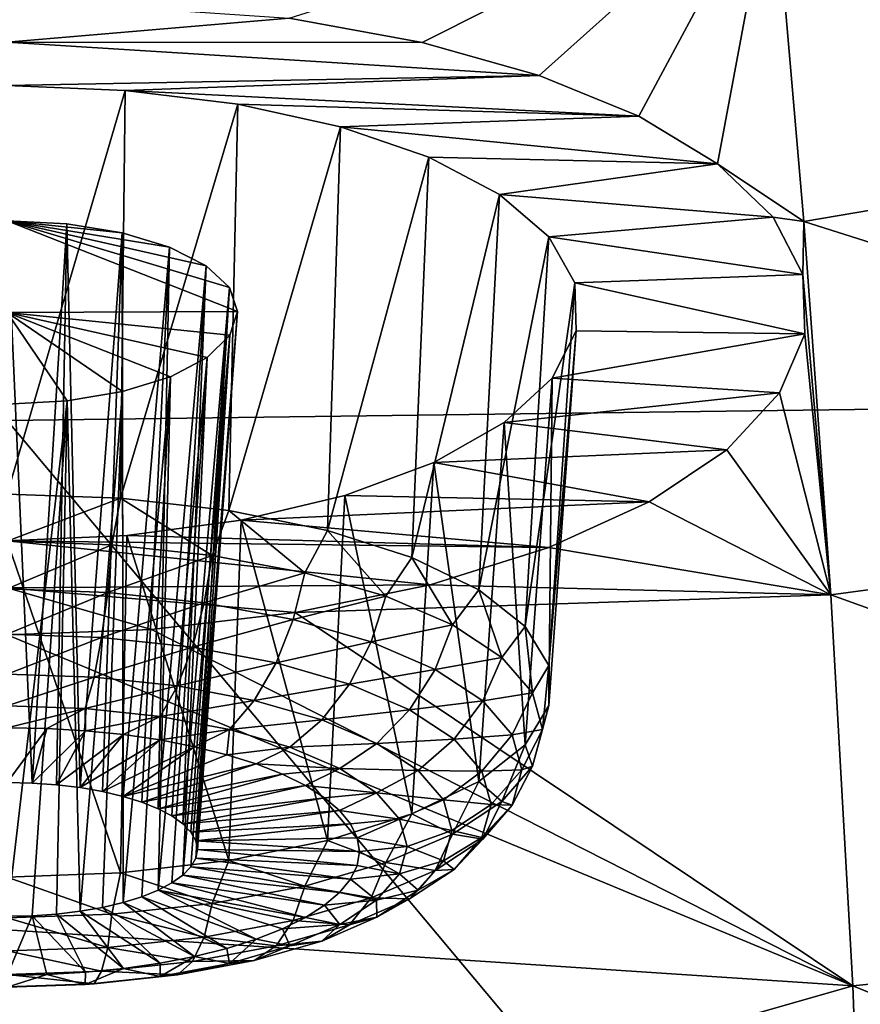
# Model space of a CAD drawing. Header units: metres. Extents: x -92 to 264, y -100 to 50.
# Tile 468 of 656: x 200.03 to 202.24, y -8.92 to -6.33. Entities that reach past the tile are written whole.
import ezdxf

# ---------------------------------------------------------------- set-up
doc = ezdxf.new("R2010")
doc.units = ezdxf.units.M
doc.layers.add('solid_21062050_01', color=7, linetype='CONTINUOUS')

msp = doc.modelspace()

# ---------------------------------------------------------------- linework, layer by layer
at = {"layer": 'solid_21062050_01'}
for points in [[(202.518433, -3.103155, 206.330093), (200, -3.136629, 206.424545), (203.104828, -7.339487, 212.859039)], [(200, -3.136629, 206.424545), (200, -7.380579, 212.974915), (203.104828, -7.339487, 212.859039)], [(204.132751, -6.510732, 141.686295), (202.014297, -5.9214, 140.184265), (203.95726, -5.521166, 139.346741)], [(201.090637, -6.386221, 141.254578), (200.740891, -6.32181, 141.097519), (202.014297, -5.9214, 140.184265)], [(201.398758, -6.472669, 141.463974), (201.090637, -6.386221, 141.254578), (202.014297, -5.9214, 140.184265)], [(201.660431, -6.579898, 141.721497), (201.398758, -6.472669, 141.463974), (202.014297, -5.9214, 140.184265)], [(201.867661, -6.70496, 142.018967), (201.660431, -6.579898, 141.721497), (202.014297, -5.9214, 140.184265)], [(201.867661, -6.70496, 142.018967), (202.014297, -5.9214, 140.184265), (202.094864, -6.856908, 142.378922)], [(204.132751, -6.510732, 141.686295), (202.094864, -6.856908, 142.378922), (202.014297, -5.9214, 140.184265)], [(200, -6.385087, 141.241302), (200, -6.271, 140.972992), (200.740891, -6.32181, 141.097519)], [(200, -6.385087, 141.241302), (200.740891, -6.32181, 141.097519), (201.090637, -6.386221, 141.254578)], [(200, -6.385087, 141.241302), (201.090637, -6.386221, 141.254578), (201.398758, -6.472669, 141.463974)], [(200, -6.385087, 141.241302), (201.398758, -6.472669, 141.463974), (200, -6.499299, 141.509048)], [(200.309982, -6.511699, 141.538895), (200, -6.499299, 141.509048), (201.398758, -6.472669, 141.463974)], [(200.309982, -6.511699, 141.538895), (201.398758, -6.472669, 141.463974), (201.660431, -6.579898, 141.721497)], [(200.309982, -6.511699, 141.538895), (200, -7.57369, 141.185684), (200, -6.499299, 141.509048)], [(200.309982, -6.511699, 141.538895), (200.297699, -7.584699, 141.214981), (200, -7.57369, 141.185684)], [(200.309982, -6.511699, 141.538895), (200.606445, -6.548381, 141.627029), (200.297699, -7.584699, 141.214981)], [(200.309982, -6.511699, 141.538895), (201.660431, -6.579898, 141.721497), (200.606445, -6.548381, 141.627029)], [(204.290604, -7.553231, 144.08493), (202.094864, -6.856908, 142.378922), (204.132751, -6.510732, 141.686295)], [(200.606445, -6.548381, 141.627029), (200.582382, -7.617244, 141.301559), (200.297699, -7.584699, 141.214981)], [(200.606445, -6.548381, 141.627029), (200.87645, -6.607848, 141.769363), (200.582382, -7.617244, 141.301559)], [(200.606445, -6.548381, 141.627029), (201.660431, -6.579898, 141.721497), (200.87645, -6.607848, 141.769363)], [(200.87645, -6.607848, 141.769363), (201.660431, -6.579898, 141.721497), (201.867661, -6.70496, 142.018967)], [(200.87645, -6.607848, 141.769363), (200.841614, -7.669903, 141.441666), (200.582382, -7.617244, 141.301559)], [(200.87645, -6.607848, 141.769363), (201.108765, -6.687784, 141.95961), (200.841614, -7.669903, 141.441666)], [(200.87645, -6.607848, 141.769363), (201.867661, -6.70496, 142.018967), (201.108765, -6.687784, 141.95961)], [(201.108765, -6.687784, 141.95961), (201.064056, -7.740375, 141.62915), (200.841614, -7.669903, 141.441666)], [(201.108765, -6.687784, 141.95961), (201.2939, -6.785249, 142.189911), (201.064056, -7.740375, 141.62915)], [(201.108765, -6.687784, 141.95961), (201.867661, -6.70496, 142.018967), (201.2939, -6.785249, 142.189911)], [(201.2939, -6.785249, 142.189911), (201.867661, -6.70496, 142.018967), (202.013763, -6.845223, 142.349075)], [(202.013763, -6.845223, 142.349075), (201.867661, -6.70496, 142.018967), (202.094864, -6.856908, 142.378922)], [(201.2939, -6.785249, 142.189911), (201.240005, -7.825579, 141.855835), (201.064056, -7.740375, 141.62915)], [(201.2939, -6.785249, 142.189911), (201.423996, -6.896749, 142.451279), (201.240005, -7.825579, 141.855835)], [(201.2939, -6.785249, 142.189911), (202.013763, -6.845223, 142.349075), (201.423996, -6.896749, 142.451279)], [(200, -6.854534, 142.336548), (200, -8.332538, 141.895935), (200.065277, -8.334044, 141.899948)], [(200.156189, -6.862584, 142.355408), (200, -6.854534, 142.336548), (200.065277, -8.334044, 141.899948)], [(200.301743, -6.88619, 142.41066), (200, -6.854534, 142.336548), (200.156189, -6.862584, 142.355408)], [(200.426849, -6.923802, 142.498505), (200, -6.854534, 142.336548), (200.301743, -6.88619, 142.41066)], [(200.523178, -6.973007, 142.613052), (200, -6.854534, 142.336548), (200.426849, -6.923802, 142.498505)], [(200.584213, -7.030679, 142.746811), (200, -6.854534, 142.336548), (200.523178, -6.973007, 142.613052)], [(200.605591, -7.093093, 142.890945), (200, -6.854534, 142.336548), (200.584213, -7.030679, 142.746811)], [(200, -7.095652, 142.89389), (200, -6.854534, 142.336548), (200.605591, -7.093093, 142.890945)], [(200.156189, -6.862584, 142.355408), (200.065277, -8.334044, 141.899948), (200.129425, -8.338533, 141.911896)], [(200.156189, -6.862584, 142.355408), (200.129425, -8.338533, 141.911896), (200.191345, -8.34593, 141.931564)], [(200.301743, -6.88619, 142.41066), (200.156189, -6.862584, 142.355408), (200.191345, -8.34593, 141.931564)], [(201.423996, -6.896749, 142.451279), (202.013763, -6.845223, 142.349075), (202.09169, -6.995722, 142.699417)], [(202.09169, -6.995722, 142.699417), (202.013763, -6.845223, 142.349075), (202.094864, -6.856908, 142.378922)], [(202.09169, -6.995722, 142.699417), (202.094864, -6.856908, 142.378922), (202.165939, -7.838369, 144.625473)], [(204.290604, -7.553231, 144.08493), (202.165939, -7.838369, 144.625473), (202.094864, -6.856908, 142.378922)], [(200.301743, -6.88619, 142.41066), (200.191345, -8.34593, 141.931564), (200.25, -8.356109, 141.958649)], [(200.301743, -6.88619, 142.41066), (200.25, -8.356109, 141.958649), (200.304382, -8.368893, 141.992661)], [(200.426849, -6.923802, 142.498505), (200.301743, -6.88619, 142.41066), (200.304382, -8.368893, 141.992661)], [(201.423996, -6.896749, 142.451279), (201.361755, -7.921793, 142.111801), (201.240005, -7.825579, 141.855835)], [(201.423996, -6.896749, 142.451279), (201.492828, -7.018126, 142.733353), (201.361755, -7.921793, 142.111801)], [(201.423996, -6.896749, 142.451279), (202.09169, -6.995722, 142.699417), (201.492828, -7.018126, 142.733353)], [(200.426849, -6.923802, 142.498505), (200.304382, -8.368893, 141.992661), (200.353546, -8.384064, 142.03302)], [(200.426849, -6.923802, 142.498505), (200.353546, -8.384064, 142.03302), (200.396667, -8.401363, 142.079041)], [(200.523178, -6.973007, 142.613052), (200.426849, -6.923802, 142.498505), (200.396667, -8.401363, 142.079041)], [(200.523178, -6.973007, 142.613052), (200.396667, -8.401363, 142.079041), (200.433014, -8.420496, 142.129944)], [(200.523178, -6.973007, 142.613052), (200.433014, -8.420496, 142.129944), (200.461929, -8.441133, 142.184845)], [(200.584213, -7.030679, 142.746811), (200.523178, -6.973007, 142.613052), (200.461929, -8.441133, 142.184845)], [(201.492828, -7.018126, 142.733353), (201.423981, -8.024809, 142.385864), (201.361755, -7.921793, 142.111801)], [(201.492828, -7.018126, 142.733353), (201.496109, -7.144119, 143.02359), (201.423981, -8.024809, 142.385864)], [(201.492828, -7.018126, 142.733353), (202.09169, -6.995722, 142.699417), (202.097565, -7.152189, 143.059677)], [(201.492828, -7.018126, 142.733353), (202.097565, -7.152189, 143.059677), (201.496109, -7.144119, 143.02359)], [(202.097565, -7.152189, 143.059677), (202.09169, -6.995722, 142.699417), (202.165939, -7.838369, 144.625473)], [(200.584213, -7.030679, 142.746811), (200.461929, -8.441133, 142.184845), (200.482956, -8.462923, 142.242828)], [(200.584213, -7.030679, 142.746811), (200.482956, -8.462923, 142.242828), (200.495728, -8.485494, 142.302872)], [(200.605591, -7.093093, 142.890945), (200.584213, -7.030679, 142.746811), (200.495728, -8.485494, 142.302872)], [(200, -7.095652, 142.89389), (200.605591, -7.093093, 142.890945), (200.585495, -7.155912, 143.0354)], [(200, -7.095652, 142.89389), (200.157043, -7.328794, 143.429825), (200, -7.337161, 143.448807)], [(200, -7.095652, 142.89389), (200.585495, -7.155912, 143.0354), (200.525223, -7.214695, 143.169998)], [(200, -7.095652, 142.89389), (200.525223, -7.214695, 143.169998), (200.42897, -7.265335, 143.285553)], [(200, -7.095652, 142.89389), (200.42897, -7.265335, 143.285553), (200.303375, -7.304278, 143.374146)], [(200, -7.095652, 142.89389), (200.303375, -7.304278, 143.374146), (200.157043, -7.328794, 143.429825)], [(200.605591, -7.093093, 142.890945), (200.495728, -8.485494, 142.302872), (200.5, -8.508459, 142.363968)], [(200.605591, -7.093093, 142.890945), (200.5, -8.508459, 142.363968), (200.495728, -8.531424, 142.425064)], [(200.585495, -7.155912, 143.0354), (200.605591, -7.093093, 142.890945), (200.495728, -8.531424, 142.425064)], [(201.496109, -7.144119, 143.02359), (201.423981, -8.130127, 142.666061), (201.423981, -8.024809, 142.385864)], [(201.496109, -7.144119, 143.02359), (201.43309, -7.268607, 143.307953), (201.423981, -8.130127, 142.666061)], [(201.496109, -7.144119, 143.02359), (202.097565, -7.152189, 143.059677), (201.43309, -7.268607, 143.307953)], [(200.585495, -7.155912, 143.0354), (200.482956, -8.553994, 142.485107), (200.461929, -8.575784, 142.543091)], [(200.525223, -7.214695, 143.169998), (200.585495, -7.155912, 143.0354), (200.461929, -8.575784, 142.543091)], [(200.585495, -7.155912, 143.0354), (200.495728, -8.531424, 142.425064), (200.482956, -8.553994, 142.485107)], [(201.43309, -7.268607, 143.307953), (202.097565, -7.152189, 143.059677), (202.03038, -7.307513, 143.413559)], [(202.03038, -7.307513, 143.413559), (202.097565, -7.152189, 143.059677), (202.165939, -7.838369, 144.625473)], [(200.525223, -7.214695, 143.169998), (200.433014, -8.596421, 142.597992), (200.396667, -8.615554, 142.648895)], [(200.42897, -7.265335, 143.285553), (200.525223, -7.214695, 143.169998), (200.396667, -8.615554, 142.648895)], [(200.525223, -7.214695, 143.169998), (200.461929, -8.575784, 142.543091), (200.433014, -8.596421, 142.597992)], [(200.303375, -7.304278, 143.374146), (200.42897, -7.265335, 143.285553), (200.304382, -8.648026, 142.735275)], [(200.42897, -7.265335, 143.285553), (200.353546, -8.632854, 142.694916), (200.304382, -8.648026, 142.735275)], [(200.42897, -7.265335, 143.285553), (200.396667, -8.615554, 142.648895), (200.353546, -8.632854, 142.694916)], [(201.43309, -7.268607, 143.307953), (202.03038, -7.307513, 143.413559), (201.306519, -7.385836, 143.573624)], [(201.43309, -7.268607, 143.307953), (201.306519, -7.385836, 143.573624), (201.361755, -8.233144, 142.94014)], [(201.43309, -7.268607, 143.307953), (201.361755, -8.233144, 142.94014), (201.423981, -8.130127, 142.666061)], [(200.157043, -7.328794, 143.429825), (200.065277, -8.682874, 142.827988), (200, -8.68438, 142.832001)], [(200.157043, -7.328794, 143.429825), (200, -8.68438, 142.832001), (200, -7.337161, 143.448807)], [(200.157043, -7.328794, 143.429825), (200.129425, -8.678384, 142.816055), (200.065277, -8.682874, 142.827988)], [(200.157043, -7.328794, 143.429825), (200.191345, -8.670987, 142.796371), (200.129425, -8.678384, 142.816055)], [(200.157043, -7.328794, 143.429825), (200.303375, -7.304278, 143.374146), (200.191345, -8.670987, 142.796371)], [(200.303375, -7.304278, 143.374146), (200.25, -8.66081, 142.769287), (200.191345, -8.670987, 142.796371)], [(200.303375, -7.304278, 143.374146), (200.304382, -8.648026, 142.735275), (200.25, -8.66081, 142.769287)], [(201.306519, -7.385836, 143.573624), (202.03038, -7.307513, 143.413559), (201.89183, -7.456985, 143.750809)], [(201.89183, -7.456985, 143.750809), (202.03038, -7.307513, 143.413559), (202.165939, -7.838369, 144.625473)], [(203.104828, -7.339487, 212.859039), (200, -7.380579, 212.974915), (203.783691, -11.901681, 219.15538)], [(200, -7.380579, 212.974915), (200, -11.953183, 219.300247), (203.783691, -11.901681, 219.15538)], [(201.306519, -7.385836, 143.573624), (201.89183, -7.456985, 143.750809), (201.12204, -7.490357, 143.808853)], [(201.306519, -7.385836, 143.573624), (201.12204, -7.490357, 143.808853), (201.240005, -8.329357, 143.196106)], [(201.306519, -7.385836, 143.573624), (201.240005, -8.329357, 143.196106), (201.361755, -8.233144, 142.94014)], [(201.12204, -7.490357, 143.808853), (201.89183, -7.456985, 143.750809), (201.687546, -7.594048, 144.057373)], [(201.687546, -7.594048, 144.057373), (201.89183, -7.456985, 143.750809), (202.165939, -7.838369, 144.625473)], [(201.12204, -7.490357, 143.808853), (201.687546, -7.594048, 144.057373), (200.887924, -7.57725, 144.003311)], [(201.12204, -7.490357, 143.808853), (200.887924, -7.57725, 144.003311), (201.064056, -8.414561, 143.422791)], [(201.12204, -7.490357, 143.808853), (201.064056, -8.414561, 143.422791), (201.240005, -8.329357, 143.196106)], [(204.421188, -8.650124, 146.548813), (202.165939, -7.838369, 144.625473), (204.290604, -7.553231, 144.08493)], [(200, -7.69758, 141.164886), (200, -7.57369, 141.185684), (200.297699, -7.584699, 141.214981)], [(200.274628, -7.707098, 141.190201), (200, -7.69758, 141.164886), (200.297699, -7.584699, 141.214981)], [(200.538712, -7.735282, 141.265182), (200.274628, -7.707098, 141.190201), (200.297699, -7.584699, 141.214981)], [(200.538712, -7.735282, 141.265182), (200.297699, -7.584699, 141.214981), (200.582382, -7.617244, 141.301559)], [(200.887924, -7.57725, 144.003311), (201.687546, -7.594048, 144.057373), (200.614609, -7.642422, 144.148514)], [(200.887924, -7.57725, 144.003311), (200.614609, -7.642422, 144.148514), (200.841614, -8.485033, 143.610275)], [(200.887924, -7.57725, 144.003311), (200.841614, -8.485033, 143.610275), (201.064056, -8.414561, 143.422791)], [(200.614609, -7.642422, 144.148514), (201.687546, -7.594048, 144.057373), (201.424377, -7.714028, 144.32373)], [(201.424377, -7.714028, 144.32373), (201.687546, -7.594048, 144.057373), (202.165939, -7.838369, 144.625473)], [(200.782089, -7.781053, 141.386963), (200.538712, -7.735282, 141.265182), (200.582382, -7.617244, 141.301559)], [(200.782089, -7.781053, 141.386963), (200.582382, -7.617244, 141.301559), (200.841614, -7.669903, 141.441666)], [(200.614609, -7.642422, 144.148514), (201.424377, -7.714028, 144.32373), (200.314224, -7.682796, 144.238205)], [(200.614609, -7.642422, 144.148514), (200.314224, -7.682796, 144.238205), (200.582382, -8.537692, 143.750366)], [(200.614609, -7.642422, 144.148514), (200.582382, -8.537692, 143.750366), (200.841614, -8.485033, 143.610275)], [(200.314224, -7.682796, 144.238205), (201.424377, -7.714028, 144.32373), (200, -7.696467, 144.268539)], [(200.314224, -7.682796, 144.238205), (200, -7.696467, 144.268539), (200.297699, -8.570237, 143.83696)], [(200.314224, -7.682796, 144.238205), (200.297699, -8.570237, 143.83696), (200.582382, -8.537692, 143.750366)], [(200.995407, -7.842649, 141.550827), (200.782089, -7.781053, 141.386963), (200.841614, -7.669903, 141.441666)], [(200.995407, -7.842649, 141.550827), (200.841614, -7.669903, 141.441666), (201.064056, -7.740375, 141.62915)], [(200, -7.696467, 144.268539), (201.424377, -7.714028, 144.32373), (201.111649, -7.81212, 144.540161)], [(200, -7.820267, 144.549423), (200, -7.696467, 144.268539), (201.111649, -7.81212, 144.540161)], [(200.297699, -8.570237, 143.83696), (200, -7.696467, 144.268539), (200, -8.581246, 143.866241)], [(200, -7.823364, 141.175751), (200, -7.69758, 141.164886), (200.274628, -7.707098, 141.190201)], [(200.264008, -7.832513, 141.200089), (200, -7.823364, 141.175751), (200.274628, -7.707098, 141.190201)], [(200.264008, -7.832513, 141.200089), (200.274628, -7.707098, 141.190201), (200.538712, -7.735282, 141.265182)], [(201.111649, -7.81212, 144.540161), (201.424377, -7.714028, 144.32373), (202.165939, -7.838369, 144.625473)], [(200.264008, -7.832513, 141.200089), (200.538712, -7.735282, 141.265182), (200.517883, -7.859609, 141.272171)], [(200.517883, -7.859609, 141.272171), (200.538712, -7.735282, 141.265182), (200.782089, -7.781053, 141.386963)], [(201.170471, -7.917704, 141.750504), (200.995407, -7.842649, 141.550827), (201.064056, -7.740375, 141.62915)], [(201.170471, -7.917704, 141.750504), (201.064056, -7.740375, 141.62915), (201.240005, -7.825579, 141.855835)], [(200.517883, -7.859609, 141.272171), (200.782089, -7.781053, 141.386963), (200.751846, -7.903609, 141.389236)], [(200.751846, -7.903609, 141.389236), (200.782089, -7.781053, 141.386963), (200.995407, -7.842649, 141.550827)], [(200, -7.820267, 144.549423), (201.111649, -7.81212, 144.540161), (200.756622, -7.885561, 144.701477)], [(200, -7.820267, 144.549423), (200.37912, -7.930091, 144.799011), (200, -7.944132, 144.829697)], [(200, -7.820267, 144.549423), (200.756622, -7.885561, 144.701477), (200.37912, -7.930091, 144.799011)], [(200.756622, -7.885561, 144.701477), (201.111649, -7.81212, 144.540161), (202.165939, -7.838369, 144.625473)], [(200.264008, -7.832513, 141.200089), (200, -7.942417, 141.217773), (200, -7.823364, 141.175751)], [(200.264008, -7.832513, 141.200089), (200.248169, -7.951017, 141.240646), (200, -7.942417, 141.217773)], [(200.264008, -7.832513, 141.200089), (200.517883, -7.859609, 141.272171), (200.248169, -7.951017, 141.240646)], [(200.751846, -7.903609, 141.389236), (200.995407, -7.842649, 141.550827), (200.956924, -7.962824, 141.546768)], [(200.756622, -7.885561, 144.701477), (202.165939, -7.838369, 144.625473), (202.223312, -8.866976, 146.928848)], [(200.956924, -7.962824, 141.546768), (200.995407, -7.842649, 141.550827), (201.170471, -7.917704, 141.750504)], [(201.300568, -8.003333, 141.978317), (201.170471, -7.917704, 141.750504), (201.240005, -7.825579, 141.855835)], [(201.300568, -8.003333, 141.978317), (201.240005, -7.825579, 141.855835), (201.361755, -7.921793, 142.111801)], [(204.421188, -8.650124, 146.548813), (202.223312, -8.866976, 146.928848), (202.165939, -7.838369, 144.625473)], [(200.517883, -7.859609, 141.272171), (200.486801, -7.976486, 141.308411), (200.248169, -7.951017, 141.240646)], [(200.517883, -7.859609, 141.272171), (200.751846, -7.903609, 141.389236), (200.486801, -7.976486, 141.308411)], [(200.37912, -7.930091, 144.799011), (200.756622, -7.885561, 144.701477), (202.223312, -8.866976, 146.928848)], [(200.751846, -7.903609, 141.389236), (200.706726, -8.017845, 141.418442), (200.486801, -7.976486, 141.308411)], [(200.751846, -7.903609, 141.389236), (200.956924, -7.962824, 141.546768), (200.706726, -8.017845, 141.418442)], [(200.956924, -7.962824, 141.546768), (201.170471, -7.917704, 141.750504), (201.125214, -8.034977, 141.738739)], [(201.125214, -8.034977, 141.738739), (201.170471, -7.917704, 141.750504), (201.300568, -8.003333, 141.978317)], [(201.380661, -8.096247, 142.22551), (201.300568, -8.003333, 141.978317), (201.361755, -7.921793, 142.111801)], [(201.380661, -8.096247, 142.22551), (201.361755, -7.921793, 142.111801), (201.423981, -8.024809, 142.385864)], [(200.37912, -7.930091, 144.799011), (202.223312, -8.866976, 146.928848), (200, -7.944132, 144.829697)], [(200.248169, -7.951017, 141.240646), (200, -8.047148, 141.288284), (200, -7.942417, 141.217773)], [(202.223312, -8.866976, 146.928848), (200, -8.720188, 146.569336), (200, -7.944132, 144.829697)], [(200.248169, -7.951017, 141.240646), (200.228104, -8.055052, 141.309311), (200, -8.047148, 141.288284)], [(200.248169, -7.951017, 141.240646), (200.486801, -7.976486, 141.308411), (200.228104, -8.055052, 141.309311)], [(200.486801, -7.976486, 141.308411), (200.447433, -8.078462, 141.371582), (200.228104, -8.055052, 141.309311)], [(200.486801, -7.976486, 141.308411), (200.706726, -8.017845, 141.418442), (200.447433, -8.078462, 141.371582)], [(200.956924, -7.962824, 141.546768), (200.89949, -8.073505, 141.566528), (200.706726, -8.017845, 141.418442)], [(200.956924, -7.962824, 141.546768), (201.125214, -8.034977, 141.738739), (200.89949, -8.073505, 141.566528)], [(200.706726, -8.017845, 141.418442), (200.649582, -8.116477, 141.472733), (200.447433, -8.078462, 141.371582)], [(200.706726, -8.017845, 141.418442), (200.89949, -8.073505, 141.566528), (200.649582, -8.116477, 141.472733)], [(201.125214, -8.034977, 141.738739), (201.300568, -8.003333, 141.978317), (201.250275, -8.117296, 141.957733)], [(201.250275, -8.117296, 141.957733), (201.300568, -8.003333, 141.978317), (201.380661, -8.096247, 142.22551)], [(201.407715, -8.192874, 142.48259), (201.380661, -8.096247, 142.22551), (201.423981, -8.024809, 142.385864)], [(201.407715, -8.192874, 142.48259), (201.423981, -8.024809, 142.385864), (201.423981, -8.130127, 142.666061)], [(200.228104, -8.055052, 141.309311), (200, -8.130878, 141.382767), (200, -8.047148, 141.288284)], [(200.228104, -8.055052, 141.309311), (200.205093, -8.137986, 141.401672), (200, -8.130878, 141.382767)], [(200.228104, -8.055052, 141.309311), (200.447433, -8.078462, 141.371582), (200.205093, -8.137986, 141.401672)], [(201.125214, -8.034977, 141.738739), (201.057678, -8.141328, 141.746964), (200.89949, -8.073505, 141.566528)], [(201.125214, -8.034977, 141.738739), (201.250275, -8.117296, 141.957733), (201.057678, -8.141328, 141.746964)], [(200.447433, -8.078462, 141.371582), (200.402313, -8.159035, 141.457687), (200.205093, -8.137986, 141.401672)], [(200.447433, -8.078462, 141.371582), (200.649582, -8.116477, 141.472733), (200.402313, -8.159035, 141.457687)], [(200.89949, -8.073505, 141.566528), (200.826767, -8.167638, 141.608841), (200.649582, -8.116477, 141.472733)], [(200.89949, -8.073505, 141.566528), (201.057678, -8.141328, 141.746964), (200.826767, -8.167638, 141.608841)], [(201.250275, -8.117296, 141.957733), (201.380661, -8.096247, 142.22551), (201.327286, -8.206617, 142.195374)], [(201.327286, -8.206617, 142.195374), (201.380661, -8.096247, 142.22551), (201.407715, -8.192874, 142.48259)], [(200, -8.130878, 141.382767), (200.205093, -8.137986, 141.401672), (200, -8.188229, 141.495102)], [(200.649582, -8.116477, 141.472733), (200.584076, -8.193217, 141.548615), (200.402313, -8.159035, 141.457687)], [(200.649582, -8.116477, 141.472733), (200.826767, -8.167638, 141.608841), (200.584076, -8.193217, 141.548615)], [(201.250275, -8.117296, 141.957733), (201.175232, -8.218706, 141.952835), (201.057678, -8.141328, 141.746964)], [(201.250275, -8.117296, 141.957733), (201.327286, -8.206617, 142.195374), (201.175232, -8.218706, 141.952835)], [(201.380661, -8.289501, 142.739655), (201.423981, -8.130127, 142.666061), (201.361755, -8.233144, 142.94014)], [(201.380661, -8.289501, 142.739655), (201.407715, -8.192874, 142.48259), (201.423981, -8.130127, 142.666061)], [(200.205093, -8.137986, 141.401672), (200.103683, -8.190277, 141.500549), (200, -8.188229, 141.495102)], [(200.205093, -8.137986, 141.401672), (200.206055, -8.196397, 141.51683), (200.103683, -8.190277, 141.500549)], [(200.205093, -8.137986, 141.401672), (200.402313, -8.159035, 141.457687), (200.206055, -8.196397, 141.51683)], [(201.057678, -8.141328, 141.746964), (200.972168, -8.229977, 141.774689), (200.826767, -8.167638, 141.608841)], [(201.057678, -8.141328, 141.746964), (201.175232, -8.218706, 141.952835), (200.972168, -8.229977, 141.774689)], [(200.402313, -8.159035, 141.457687), (200.305832, -8.206511, 141.543747), (200.206055, -8.196397, 141.51683)], [(200.402313, -8.159035, 141.457687), (200.401764, -8.220492, 141.580948), (200.305832, -8.206511, 141.543747)], [(200.402313, -8.159035, 141.457687), (200.584076, -8.193217, 141.548615), (200.401764, -8.220492, 141.580948)], [(200.826767, -8.167638, 141.608841), (200.743393, -8.239218, 141.671005), (200.584076, -8.193217, 141.548615)], [(200.826767, -8.167638, 141.608841), (200.972168, -8.229977, 141.774689), (200.743393, -8.239218, 141.671005)], [(200, -8.332538, 141.895935), (200, -8.188229, 141.495102), (200.103683, -8.190277, 141.500549)], [(200.065277, -8.334044, 141.899948), (200, -8.332538, 141.895935), (200.103683, -8.190277, 141.500549)], [(200.065277, -8.334044, 141.899948), (200.103683, -8.190277, 141.500549), (200.206055, -8.196397, 141.51683)], [(200.129425, -8.338533, 141.911896), (200.065277, -8.334044, 141.899948), (200.206055, -8.196397, 141.51683)], [(200.129425, -8.338533, 141.911896), (200.206055, -8.196397, 141.51683), (200.305832, -8.206511, 141.543747)], [(200.191345, -8.34593, 141.931564), (200.129425, -8.338533, 141.911896), (200.305832, -8.206511, 141.543747)], [(200.191345, -8.34593, 141.931564), (200.305832, -8.206511, 141.543747), (200.401764, -8.220492, 141.580948)], [(200.584076, -8.193217, 141.548615), (200.492645, -8.238166, 141.62796), (200.401764, -8.220492, 141.580948)], [(200.584076, -8.193217, 141.548615), (200.577332, -8.259308, 141.684204), (200.492645, -8.238166, 141.62796)], [(200.584076, -8.193217, 141.548615), (200.743393, -8.239218, 141.671005), (200.577332, -8.259308, 141.684204)], [(201.327286, -8.206617, 142.195374), (201.24762, -8.302667, 142.176208), (201.175232, -8.218706, 141.952835)], [(201.327286, -8.206617, 142.195374), (201.353287, -8.299508, 142.442505), (201.24762, -8.302667, 142.176208)], [(201.327286, -8.206617, 142.195374), (201.407715, -8.192874, 142.48259), (201.353287, -8.299508, 142.442505)], [(201.353287, -8.299508, 142.442505), (201.407715, -8.192874, 142.48259), (201.380661, -8.289501, 142.739655)], [(200.25, -8.356109, 141.958649), (200.191345, -8.34593, 141.931564), (200.401764, -8.220492, 141.580948)], [(200.25, -8.356109, 141.958649), (200.401764, -8.220492, 141.580948), (200.492645, -8.238166, 141.62796)], [(200.972168, -8.229977, 141.774689), (200.87413, -8.29527, 141.820129), (200.743393, -8.239218, 141.671005)], [(200.972168, -8.229977, 141.774689), (201.080215, -8.301099, 141.963913), (200.87413, -8.29527, 141.820129)], [(201.175232, -8.218706, 141.952835), (201.080215, -8.301099, 141.963913), (200.972168, -8.229977, 141.774689)], [(201.175232, -8.218706, 141.952835), (201.24762, -8.302667, 142.176208), (201.080215, -8.301099, 141.963913)], [(201.300568, -8.382415, 142.986847), (201.361755, -8.233144, 142.94014), (201.240005, -8.329357, 143.196106)], [(201.300568, -8.382415, 142.986847), (201.380661, -8.289501, 142.739655), (201.361755, -8.233144, 142.94014)], [(200.304382, -8.368893, 141.992661), (200.25, -8.356109, 141.958649), (200.492645, -8.238166, 141.62796)], [(200.304382, -8.368893, 141.992661), (200.492645, -8.238166, 141.62796), (200.577332, -8.259308, 141.684204)], [(200.304382, -8.368893, 141.992661), (200.577332, -8.259308, 141.684204), (200.65477, -8.283652, 141.748978)], [(200.743393, -8.239218, 141.671005), (200.65477, -8.283652, 141.748978), (200.577332, -8.259308, 141.684204)], [(200.743393, -8.239218, 141.671005), (200.87413, -8.29527, 141.820129), (200.65477, -8.283652, 141.748978)], [(200.353546, -8.384064, 142.03302), (200.304382, -8.368893, 141.992661), (200.65477, -8.283652, 141.748978)], [(200.353546, -8.384064, 142.03302), (200.65477, -8.283652, 141.748978), (200.723953, -8.310895, 141.821457)], [(200.87413, -8.29527, 141.820129), (200.723953, -8.310895, 141.821457), (200.65477, -8.283652, 141.748978)], [(200.396667, -8.401363, 142.079041), (200.353546, -8.384064, 142.03302), (200.723953, -8.310895, 141.821457)], [(200.396667, -8.401363, 142.079041), (200.723953, -8.310895, 141.821457), (200.784042, -8.340692, 141.900726)], [(200.87413, -8.29527, 141.820129), (200.784042, -8.340692, 141.900726), (200.723953, -8.310895, 141.821457)], [(200.87413, -8.29527, 141.820129), (200.971283, -8.359221, 141.990265), (200.784042, -8.340692, 141.900726)], [(201.080215, -8.301099, 141.963913), (200.971283, -8.359221, 141.990265), (200.87413, -8.29527, 141.820129)], [(201.080215, -8.301099, 141.963913), (201.146759, -8.378271, 142.16922), (200.971283, -8.359221, 141.990265)], [(201.24762, -8.302667, 142.176208), (201.146759, -8.378271, 142.16922), (201.080215, -8.301099, 141.963913)], [(201.24762, -8.302667, 142.176208), (201.272064, -8.389982, 142.408508), (201.146759, -8.378271, 142.16922)], [(201.353287, -8.299508, 142.442505), (201.272064, -8.389982, 142.408508), (201.24762, -8.302667, 142.176208)], [(201.353287, -8.299508, 142.442505), (201.327286, -8.3924, 142.689636), (201.272064, -8.389982, 142.408508)], [(201.327286, -8.3924, 142.689636), (201.380661, -8.289501, 142.739655), (201.300568, -8.382415, 142.986847)], [(201.353287, -8.299508, 142.442505), (201.380661, -8.289501, 142.739655), (201.327286, -8.3924, 142.689636)], [(201.170471, -8.468044, 143.214661), (201.240005, -8.329357, 143.196106), (201.064056, -8.414561, 143.422791)], [(201.170471, -8.468044, 143.214661), (201.300568, -8.382415, 142.986847), (201.240005, -8.329357, 143.196106)], [(200.433014, -8.420496, 142.129944), (200.396667, -8.401363, 142.079041), (200.784042, -8.340692, 141.900726)], [(200.433014, -8.420496, 142.129944), (200.784042, -8.340692, 141.900726), (200.834274, -8.372668, 141.985794)], [(200.971283, -8.359221, 141.990265), (200.834274, -8.372668, 141.985794), (200.784042, -8.340692, 141.900726)], [(200.971283, -8.359221, 141.990265), (200.874008, -8.406423, 142.075592), (200.834274, -8.372668, 141.985794)], [(200.971283, -8.359221, 141.990265), (201.031113, -8.42861, 142.174866), (200.874008, -8.406423, 142.075592)], [(201.146759, -8.378271, 142.16922), (201.031113, -8.42861, 142.174866), (200.971283, -8.359221, 141.990265)], [(200.461929, -8.441133, 142.184845), (200.433014, -8.420496, 142.129944), (200.834274, -8.372668, 141.985794)], [(200.461929, -8.441133, 142.184845), (200.834274, -8.372668, 141.985794), (200.874008, -8.406423, 142.075592)], [(201.146759, -8.378271, 142.16922), (201.16922, -8.458527, 142.382736), (201.031113, -8.42861, 142.174866)], [(201.272064, -8.389982, 142.408508), (201.16922, -8.458527, 142.382736), (201.146759, -8.378271, 142.16922)], [(201.272064, -8.389982, 142.408508), (201.24762, -8.477298, 142.640808), (201.16922, -8.458527, 142.382736)], [(201.250275, -8.481721, 142.927277), (201.300568, -8.382415, 142.986847), (201.170471, -8.468044, 143.214661)], [(201.327286, -8.3924, 142.689636), (201.24762, -8.477298, 142.640808), (201.272064, -8.389982, 142.408508)], [(201.327286, -8.3924, 142.689636), (201.300568, -8.382415, 142.986847), (201.250275, -8.481721, 142.927277)], [(200.482956, -8.462923, 142.242828), (200.461929, -8.441133, 142.184845), (200.874008, -8.406423, 142.075592)], [(200.482956, -8.462923, 142.242828), (200.874008, -8.406423, 142.075592), (200.902756, -8.441529, 142.169006)], [(200.995407, -8.543099, 143.414352), (201.064056, -8.414561, 143.422791), (200.841614, -8.485033, 143.610275)], [(201.031113, -8.42861, 142.174866), (200.902756, -8.441529, 142.169006), (200.874008, -8.406423, 142.075592)], [(200.995407, -8.543099, 143.414352), (201.170471, -8.468044, 143.214661), (201.064056, -8.414561, 143.422791)], [(201.327286, -8.3924, 142.689636), (201.250275, -8.481721, 142.927277), (201.24762, -8.477298, 142.640808)], [(200.495728, -8.485494, 142.302872), (200.482956, -8.462923, 142.242828), (200.902756, -8.441529, 142.169006)], [(200.495728, -8.485494, 142.302872), (200.902756, -8.441529, 142.169006), (200.920151, -8.477549, 142.264832)], [(201.031113, -8.42861, 142.174866), (200.920151, -8.477549, 142.264832), (200.902756, -8.441529, 142.169006)], [(201.031113, -8.42861, 142.174866), (201.051315, -8.500772, 142.366852), (200.920151, -8.477549, 142.264832)], [(201.16922, -8.458527, 142.382736), (201.051315, -8.500772, 142.366852), (201.031113, -8.42861, 142.174866)], [(201.125214, -8.56404, 143.146286), (201.170471, -8.468044, 143.214661), (200.995407, -8.543099, 143.414352)], [(201.16922, -8.458527, 142.382736), (201.146759, -8.538783, 142.596252), (201.051315, -8.500772, 142.366852)], [(201.250275, -8.481721, 142.927277), (201.170471, -8.468044, 143.214661), (201.125214, -8.56404, 143.146286)], [(201.24762, -8.477298, 142.640808), (201.146759, -8.538783, 142.596252), (201.16922, -8.458527, 142.382736)], [(200.495728, -8.485494, 142.302872), (200.920151, -8.477549, 142.264832), (200.92598, -8.514027, 142.361877)], [(200.5, -8.508459, 142.363968), (200.495728, -8.485494, 142.302872), (200.92598, -8.514027, 142.361877)], [(200.782089, -8.604695, 143.578217), (200.841614, -8.485033, 143.610275), (200.582382, -8.537692, 143.750366)], [(200.782089, -8.604695, 143.578217), (200.995407, -8.543099, 143.414352), (200.841614, -8.485033, 143.610275)], [(201.051315, -8.500772, 142.366852), (200.92598, -8.514027, 142.361877), (200.920151, -8.477549, 142.264832)], [(201.250275, -8.481721, 142.927277), (201.125214, -8.56404, 143.146286), (201.175232, -8.561258, 142.864166)], [(201.24762, -8.477298, 142.640808), (201.175232, -8.561258, 142.864166), (201.146759, -8.538783, 142.596252)], [(201.250275, -8.481721, 142.927277), (201.175232, -8.561258, 142.864166), (201.24762, -8.477298, 142.640808)], [(200.495728, -8.531424, 142.425064), (200.5, -8.508459, 142.363968), (200.920151, -8.550505, 142.458923)], [(200.5, -8.508459, 142.363968), (200.92598, -8.514027, 142.361877), (200.920151, -8.550505, 142.458923)], [(201.031113, -8.572935, 142.558838), (200.920151, -8.550505, 142.458923), (200.92598, -8.514027, 142.361877)], [(201.051315, -8.500772, 142.366852), (201.031113, -8.572935, 142.558838), (200.92598, -8.514027, 142.361877)], [(201.146759, -8.538783, 142.596252), (201.031113, -8.572935, 142.558838), (201.051315, -8.500772, 142.366852)], [(200.538712, -8.650465, 143.699997), (200.582382, -8.537692, 143.750366), (200.297699, -8.570237, 143.83696)], [(200.482956, -8.553994, 142.485107), (200.495728, -8.531424, 142.425064), (200.902756, -8.586523, 142.554749)], [(200.495728, -8.531424, 142.425064), (200.920151, -8.550505, 142.458923), (200.902756, -8.586523, 142.554749)], [(200.538712, -8.650465, 143.699997), (200.782089, -8.604695, 143.578217), (200.582382, -8.537692, 143.750366)], [(200.956924, -8.636193, 143.338242), (200.995407, -8.543099, 143.414352), (200.782089, -8.604695, 143.578217)], [(201.125214, -8.56404, 143.146286), (200.995407, -8.543099, 143.414352), (200.956924, -8.636193, 143.338242)], [(201.146759, -8.538783, 142.596252), (201.080215, -8.615955, 142.801575), (201.031113, -8.572935, 142.558838)], [(201.175232, -8.561258, 142.864166), (201.080215, -8.615955, 142.801575), (201.146759, -8.538783, 142.596252)], [(200.274628, -8.678651, 143.774979), (200.297699, -8.570237, 143.83696), (200, -8.581246, 143.866241)], [(200.274628, -8.678651, 143.774979), (200.538712, -8.650465, 143.699997), (200.297699, -8.570237, 143.83696)], [(200.461929, -8.575784, 142.543091), (200.482956, -8.553994, 142.485107), (200.874008, -8.621631, 142.648148)], [(200.482956, -8.553994, 142.485107), (200.902756, -8.586523, 142.554749), (200.874008, -8.621631, 142.648148)], [(201.031113, -8.572935, 142.558838), (200.902756, -8.586523, 142.554749), (200.920151, -8.550505, 142.458923)], [(201.031113, -8.572935, 142.558838), (200.971283, -8.642324, 142.743454), (200.902756, -8.586523, 142.554749)], [(201.125214, -8.56404, 143.146286), (200.956924, -8.636193, 143.338242), (201.057678, -8.638637, 143.070038)], [(201.080215, -8.615955, 142.801575), (200.971283, -8.642324, 142.743454), (201.031113, -8.572935, 142.558838)], [(201.175232, -8.561258, 142.864166), (201.057678, -8.638637, 143.070038), (201.080215, -8.615955, 142.801575)], [(201.125214, -8.56404, 143.146286), (201.057678, -8.638637, 143.070038), (201.175232, -8.561258, 142.864166)], [(200, -8.688168, 143.800293), (200.274628, -8.678651, 143.774979), (200, -8.581246, 143.866241)], [(200.396667, -8.615554, 142.648895), (200.433014, -8.596421, 142.597992), (200.784042, -8.687362, 142.823029)], [(200.433014, -8.596421, 142.597992), (200.461929, -8.575784, 142.543091), (200.834274, -8.655385, 142.737961)], [(200.433014, -8.596421, 142.597992), (200.834274, -8.655385, 142.737961), (200.784042, -8.687362, 142.823029)], [(200.461929, -8.575784, 142.543091), (200.874008, -8.621631, 142.648148), (200.834274, -8.655385, 142.737961)], [(200.971283, -8.642324, 142.743454), (200.874008, -8.621631, 142.648148), (200.902756, -8.586523, 142.554749)], [(200.353546, -8.632854, 142.694916), (200.396667, -8.615554, 142.648895), (200.65477, -8.7444, 142.974777)], [(200.396667, -8.615554, 142.648895), (200.784042, -8.687362, 142.823029), (200.723953, -8.717158, 142.902298)], [(200.396667, -8.615554, 142.648895), (200.723953, -8.717158, 142.902298), (200.65477, -8.7444, 142.974777)], [(200.751846, -8.695408, 143.495789), (200.782089, -8.604695, 143.578217), (200.538712, -8.650465, 143.699997)], [(200.956924, -8.636193, 143.338242), (200.782089, -8.604695, 143.578217), (200.751846, -8.695408, 143.495789)], [(200.971283, -8.642324, 142.743454), (200.834274, -8.655385, 142.737961), (200.874008, -8.621631, 142.648148)], [(201.080215, -8.615955, 142.801575), (200.972168, -8.687078, 142.990784), (200.971283, -8.642324, 142.743454)], [(201.057678, -8.638637, 143.070038), (200.972168, -8.687078, 142.990784), (201.080215, -8.615955, 142.801575)], [(200.25, -8.66081, 142.769287), (200.304382, -8.648026, 142.735275), (200.492645, -8.789887, 143.095795)], [(200.517883, -8.739408, 143.612839), (200.538712, -8.650465, 143.699997), (200.274628, -8.678651, 143.774979)], [(200.304382, -8.648026, 142.735275), (200.353546, -8.632854, 142.694916), (200.577332, -8.768745, 143.039551)], [(200.304382, -8.648026, 142.735275), (200.577332, -8.768745, 143.039551), (200.492645, -8.789887, 143.095795)], [(200.353546, -8.632854, 142.694916), (200.65477, -8.7444, 142.974777), (200.577332, -8.768745, 143.039551)], [(200.751846, -8.695408, 143.495789), (200.538712, -8.650465, 143.699997), (200.517883, -8.739408, 143.612839)], [(200.956924, -8.636193, 143.338242), (200.751846, -8.695408, 143.495789), (200.89949, -8.706459, 143.250473)], [(200.971283, -8.642324, 142.743454), (200.87413, -8.706274, 142.913589), (200.834274, -8.655385, 142.737961)], [(200.972168, -8.687078, 142.990784), (200.87413, -8.706274, 142.913589), (200.971283, -8.642324, 142.743454)], [(200.956924, -8.636193, 143.338242), (200.89949, -8.706459, 143.250473), (201.057678, -8.638637, 143.070038)], [(201.057678, -8.638637, 143.070038), (200.89949, -8.706459, 143.250473), (200.972168, -8.687078, 142.990784)], [(204.514832, -9.803102, 149.08432), (202.223312, -8.866976, 146.928848), (204.421188, -8.650124, 146.548813)], [(200.129425, -8.678384, 142.816055), (200.191345, -8.670987, 142.796371), (200.305832, -8.821542, 143.180008)], [(200.191345, -8.670987, 142.796371), (200.25, -8.66081, 142.769287), (200.401764, -8.80756, 143.142807)], [(200.191345, -8.670987, 142.796371), (200.401764, -8.80756, 143.142807), (200.305832, -8.821542, 143.180008)], [(200.25, -8.66081, 142.769287), (200.492645, -8.789887, 143.095795), (200.401764, -8.80756, 143.142807)], [(200.87413, -8.706274, 142.913589), (200.784042, -8.687362, 142.823029), (200.834274, -8.655385, 142.737961)], [(200.264008, -8.766503, 143.684921), (200.274628, -8.678651, 143.774979), (200, -8.688168, 143.800293)], [(200.065277, -8.682874, 142.827988), (200.103683, -8.837776, 143.22319), (200, -8.839825, 143.228653)], [(200.065277, -8.682874, 142.827988), (200, -8.839825, 143.228653), (200, -8.68438, 142.832001)], [(200.264008, -8.766503, 143.684921), (200, -8.688168, 143.800293), (200, -8.775653, 143.709274)], [(200.065277, -8.682874, 142.827988), (200.129425, -8.678384, 142.816055), (200.206055, -8.831656, 143.206909)], [(200.065277, -8.682874, 142.827988), (200.206055, -8.831656, 143.206909), (200.103683, -8.837776, 143.22319)], [(200.129425, -8.678384, 142.816055), (200.305832, -8.821542, 143.180008), (200.206055, -8.831656, 143.206909)], [(200.517883, -8.739408, 143.612839), (200.274628, -8.678651, 143.774979), (200.264008, -8.766503, 143.684921)], [(200.751846, -8.695408, 143.495789), (200.517883, -8.739408, 143.612839), (200.706726, -8.762119, 143.39856)], [(200.751846, -8.695408, 143.495789), (200.706726, -8.762119, 143.39856), (200.89949, -8.706459, 143.250473)], [(200.87413, -8.706274, 142.913589), (200.723953, -8.717158, 142.902298), (200.784042, -8.687362, 142.823029)], [(200.972168, -8.687078, 142.990784), (200.826767, -8.749416, 143.156631), (200.87413, -8.706274, 142.913589)], [(200.89949, -8.706459, 143.250473), (200.826767, -8.749416, 143.156631), (200.972168, -8.687078, 142.990784)], [(202.223312, -8.866976, 146.928848), (200, -9.503737, 148.299683), (200, -8.720188, 146.569336)], [(200.743393, -8.762327, 143.062714), (200.65477, -8.7444, 142.974777), (200.723953, -8.717158, 142.902298)], [(200.89949, -8.706459, 143.250473), (200.706726, -8.762119, 143.39856), (200.826767, -8.749416, 143.156631)], [(200.87413, -8.706274, 142.913589), (200.743393, -8.762327, 143.062714), (200.723953, -8.717158, 142.902298)], [(200.826767, -8.749416, 143.156631), (200.743393, -8.762327, 143.062714), (200.87413, -8.706274, 142.913589)], [(200.517883, -8.739408, 143.612839), (200.264008, -8.766503, 143.684921), (200.486801, -8.803479, 143.508591)], [(200.517883, -8.739408, 143.612839), (200.486801, -8.803479, 143.508591), (200.706726, -8.762119, 143.39856)], [(200.584076, -8.808328, 143.185089), (200.577332, -8.768745, 143.039551), (200.65477, -8.7444, 142.974777)], [(200.743393, -8.762327, 143.062714), (200.584076, -8.808328, 143.185089), (200.65477, -8.7444, 142.974777)], [(200.826767, -8.749416, 143.156631), (200.649582, -8.800577, 143.29274), (200.743393, -8.762327, 143.062714)], [(200.706726, -8.762119, 143.39856), (200.649582, -8.800577, 143.29274), (200.826767, -8.749416, 143.156631)], [(200.264008, -8.766503, 143.684921), (200, -8.775653, 143.709274), (200.248169, -8.828948, 143.576355)], [(200, -8.775653, 143.709274), (200, -8.837547, 143.599228), (200.248169, -8.828948, 143.576355)], [(200.264008, -8.766503, 143.684921), (200.248169, -8.828948, 143.576355), (200.486801, -8.803479, 143.508591)], [(200.706726, -8.762119, 143.39856), (200.486801, -8.803479, 143.508591), (200.649582, -8.800577, 143.29274)], [(200.584076, -8.808328, 143.185089), (200.492645, -8.789887, 143.095795), (200.577332, -8.768745, 143.039551)], [(200.649582, -8.800577, 143.29274), (200.584076, -8.808328, 143.185089), (200.743393, -8.762327, 143.062714)], [(200.486801, -8.803479, 143.508591), (200.248169, -8.828948, 143.576355), (200.447433, -8.838593, 143.39389)], [(200.402313, -8.84251, 143.276031), (200.401764, -8.80756, 143.142807), (200.492645, -8.789887, 143.095795)], [(200.584076, -8.808328, 143.185089), (200.402313, -8.84251, 143.276031), (200.492645, -8.789887, 143.095795)], [(200.649582, -8.800577, 143.29274), (200.447433, -8.838593, 143.39389), (200.584076, -8.808328, 143.185089)], [(200.486801, -8.803479, 143.508591), (200.447433, -8.838593, 143.39389), (200.649582, -8.800577, 143.29274)], [(200.248169, -8.828948, 143.576355), (200, -8.837547, 143.599228), (200.228104, -8.862002, 143.456161)], [(200.205093, -8.863559, 143.332031), (200.103683, -8.837776, 143.22319), (200.206055, -8.831656, 143.206909)], [(200.205093, -8.863559, 143.332031), (200.206055, -8.831656, 143.206909), (200.305832, -8.821542, 143.180008)], [(200.402313, -8.84251, 143.276031), (200.205093, -8.863559, 143.332031), (200.305832, -8.821542, 143.180008)], [(200.248169, -8.828948, 143.576355), (200.228104, -8.862002, 143.456161), (200.447433, -8.838593, 143.39389)], [(200.402313, -8.84251, 143.276031), (200.305832, -8.821542, 143.180008), (200.401764, -8.80756, 143.142807)], [(200.447433, -8.838593, 143.39389), (200.402313, -8.84251, 143.276031), (200.584076, -8.808328, 143.185089)], [(200, -8.837547, 143.599228), (200, -8.869906, 143.477188), (200.228104, -8.862002, 143.456161)], [(200, -8.870667, 143.350952), (200, -8.839825, 143.228653), (200.103683, -8.837776, 143.22319)], [(200.205093, -8.863559, 143.332031), (200, -8.870667, 143.350952), (200.103683, -8.837776, 143.22319)], [(200.228104, -8.862002, 143.456161), (200.205093, -8.863559, 143.332031), (200.402313, -8.84251, 143.276031)], [(200.447433, -8.838593, 143.39389), (200.228104, -8.862002, 143.456161), (200.402313, -8.84251, 143.276031)], [(200.228104, -8.862002, 143.456161), (200, -8.869906, 143.477188), (200.205093, -8.863559, 143.332031)], [(200, -8.869906, 143.477188), (200, -8.870667, 143.350952), (200.205093, -8.863559, 143.332031)], [(202.223312, -8.866976, 146.928848), (202.262787, -9.944149, 149.294205), (200, -9.503737, 148.299683)], [(204.514832, -9.803102, 149.08432), (202.262787, -9.944149, 149.294205), (202.223312, -8.866976, 146.928848)]]:
    msp.add_3dface(points, dxfattribs=at)

doc.saveas('drawing.dxf')
